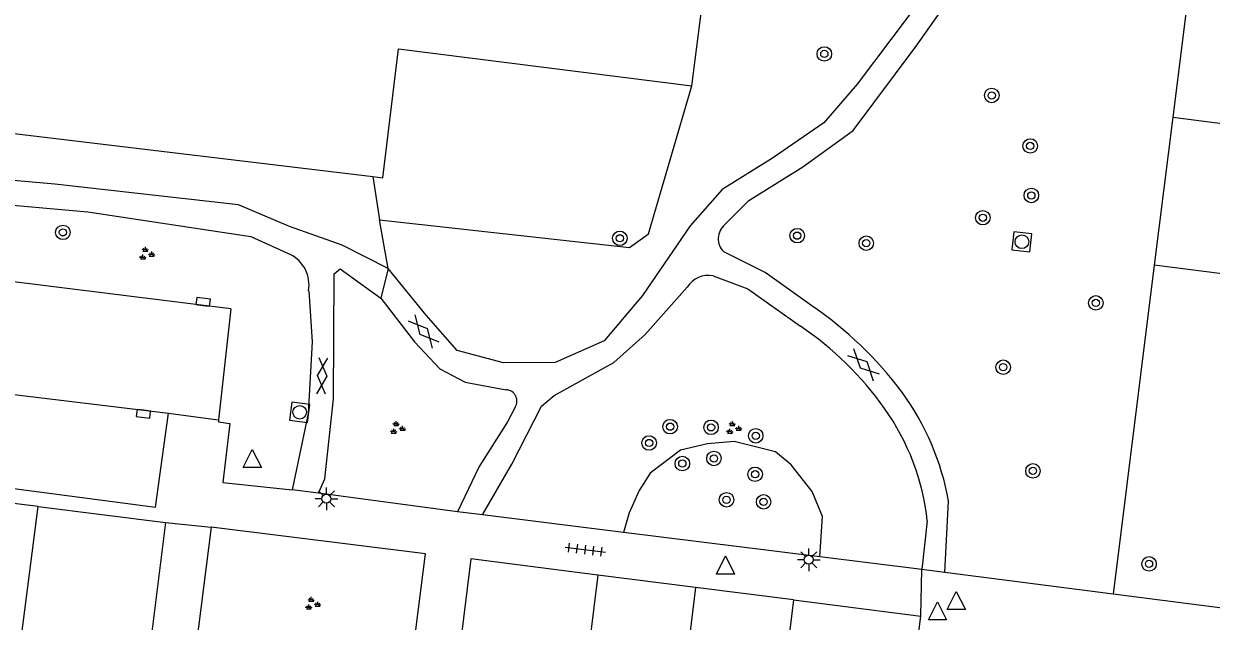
# Model space of a CAD drawing. Extents: x 131000 to 133014, y 396499 to 399001.
# Drawn here: x 131414.8 to 131480.2, y 396916.1 to 396949 of the extents above; entities that cross this region are included whole.
import ezdxf

# ---------------------------------------------------------------- set-up
doc = ezdxf.new("R2010")
doc.units = 0
for name, color, linetype in [('gg-afsc-erfafscheiding', 7, 'Continuous'), ('gg-afsc-hekwerk', 7, 'Continuous'), ('gg-afsc-muur', 7, 'Continuous'), ('gg-bbg-hoofdgebouw', 7, 'Continuous'), ('gg-bbg-tussenscheiding', 7, 'Continuous'), ('gg-knt-verharding', 7, 'Continuous'), ('gg-knt-verharding nz', 7, 'Continuous'), ('gt-grn-groengrens', 7, 'Continuous'), ('gt-grn-weggrens', 7, 'Continuous'), ('gt-symb-boom', 7, 'Continuous'), ('gt-symb-gesloten verharding', 7, 'Continuous'), ('gt-symb-groenvak', 7, 'Continuous'), ('gt-symb-kolk', 7, 'Continuous'), ('gt-symb-lichtmast', 7, 'Continuous'), ('gt-symb-rioolschacht', 7, 'Continuous'), ('gt-symb-tegel verharding', 7, 'Continuous'), ('gt-symb-waterafsluiter', 7, 'Continuous')]:
    doc.layers.add(name, color=color, linetype=linetype)

# ---------------------------------------------------------------- blocks, each defined once
blk = doc.blocks.new('gt0-BOOM')
at = {"layer": 'gt-symb-boom'}
for radius in [0.4, 0.2]:
    blk.add_circle((0, 0), radius, dxfattribs=at)
blk = doc.blocks.new('gt0-GESVH1')
at = {"layer": 'gt-symb-gesloten verharding'}
for p, q in [((-0.992, -0.261), (0.008, 0.239)), ((0.008, -0.261), (-0.992, 0.239)), ((0.008, 0.239), (1.008, -0.261)), ((1.008, 0.239), (0.008, -0.261))]:
    blk.add_line(p, q, dxfattribs=at)
blk = doc.blocks.new('gt0-RS')
at = {"layer": 'gt-symb-rioolschacht'}
blk.add_lwpolyline([(-0.5, -0.5), (0.5, -0.5), (0.5, 0.5), (-0.5, 0.5)], close=True, dxfattribs=at)
blk.add_circle((0, 0), 0.375, dxfattribs=at)
blk = doc.blocks.new('gt0-WAFSL')
at = {"layer": 'gt-symb-waterafsluiter'}
for p, q in [((-0.5, -0.333), (0, 0.667)), ((0, 0.667), (0.5, -0.333)), ((0.5, -0.333), (-0.5, -0.333))]:
    blk.add_line(p, q, dxfattribs=at)
blk = doc.blocks.new('gt0-LMAST')
at = {"layer": 'gt-symb-lichtmast'}
for p, q in [((-0.182, 0.173), (-0.447, 0.438)), ((-0.005, 0.246), (-0.005, 0.621)), ((0.172, 0.173), (0.437, 0.438)), ((-0.255, -0.004), (-0.63, -0.004)), ((-0.182, -0.181), (-0.447, -0.446)), ((-0.005, -0.254), (-0.005, -0.629)), ((0.437, -0.446), (0.172, -0.181)), ((0.245, -0.004), (0.62, -0.004))]:
    blk.add_line(p, q, dxfattribs=at)
blk.add_circle((-0.005, -0.004), 0.25, dxfattribs=at)
blk = doc.blocks.new('gt0-GRVAK')
at = {"layer": 'gt-symb-groenvak'}
for p, q in [((-0.11, 0.189), (-0.228, 0.24)), ((-0.182, 0.153), (0.088, 0.153)), ((-0.091, 0.211), (-0.156, 0.322)), ((-0.047, 0.214), (-0.047, 0.393)), ((-0.004, 0.211), (0.061, 0.322)), ((0.015, 0.189), (0.133, 0.24)), ((0.262, -0.052), (0.197, 0.059)), ((0.305, -0.049), (0.305, 0.13)), ((0.349, -0.052), (0.414, 0.059)), ((-0.245, -0.228), (-0.363, -0.177)), ((-0.318, -0.264), (-0.047, -0.264)), ((-0.226, -0.206), (-0.291, -0.095)), ((-0.183, -0.203), (-0.183, -0.024)), ((-0.139, -0.206), (-0.074, -0.095)), ((-0.12, -0.228), (-0.002, -0.177)), ((0.243, -0.074), (0.125, -0.023)), ((0.17, -0.11), (0.441, -0.11)), ((0.368, -0.074), (0.486, -0.023))]:
    blk.add_line(p, q, dxfattribs=at)
blk = doc.blocks.new('gt0-TEG1')
at = {"layer": 'gt-symb-tegel verharding'}
for p, q in [((-1.125, 0), (1.125, 0)), ((-0.9, -0.25), (-0.9, 0.25)), ((-0.45, -0.25), (-0.45, 0.25)), ((0, -0.25), (0, 0.25)), ((0.45, -0.25), (0.45, 0.25)), ((0.9, -0.25), (0.9, 0.25))]:
    blk.add_line(p, q, dxfattribs=at)
blk = doc.blocks.new('gt0-KOLK')
at = {"layer": 'gt-symb-kolk'}
blk.add_lwpolyline([(0, 0), (0.375, 0), (0.375, 0.4), (-0.375, 0.4), (-0.375, 0), (0, 0)], dxfattribs=at)

msp = doc.modelspace()

# ---------------------------------------------------------------- linework, layer by layer
at = {"layer": 'gg-afsc-erfafscheiding'}
for p, q in [((131422.58, 396921.52), (131421.686, 396914.311)), ((131439.41, 396919.51), (131438.516, 396912.276)), ((131461.57, 396895.579), (131464.2, 396916.35))]:
    msp.add_line(p, q, dxfattribs=at)
at = {"layer": 'gg-afsc-hekwerk'}
for p, q in [((131481.516, 396971.242), (131478.089, 396943.856)), ((131478.089, 396943.856), (131477.068, 396935.702)), ((131477.068, 396935.702), (131474.798, 396917.564)), ((131484.22, 396916.35), (131474.798, 396917.564))]:
    msp.add_line(p, q, dxfattribs=at)
at = {"layer": 'gg-afsc-muur'}
for p, q in [((131415.57, 396922.39), (131422.58, 396921.52)), ((131446.4, 396918.61), (131439.41, 396919.51)), ((131457.19, 396917.25), (131464.2, 396916.35))]:
    msp.add_line(p, q, dxfattribs=at)
at = {"layer": 'gg-bbg-hoofdgebouw'}
for p, q in [((131451.59, 396945.58), (131453.778, 396962.856)), ((131411.945, 396943.227), (131434.011, 396940.586)), ((131415.57, 396922.39), (131410.02, 396923.079)), ((131451.794, 396917.93), (131446.4, 396918.61)), ((131457.19, 396917.25), (131451.794, 396917.93))]:
    msp.add_line(p, q, dxfattribs=at)
for points in [[(131434.011, 396940.586), (131434.56, 396940.52), (131435.42, 396947.62), (131451.59, 396945.58)], [(131413.85, 396910.25), (131419.61, 396909.58), (131419.99, 396912.88), (131414.43, 396913.55), (131415.57, 396922.39)], [(131446.4, 396918.61), (131445.31, 396909.71), (131439.77, 396910.45), (131439.39, 396907.12), (131445.15, 396906.45)], [(131457.19, 396917.25), (131456.11, 396908.38), (131461.63, 396907.7), (131461.23, 396904.36)]]:
    msp.add_lwpolyline(points, dxfattribs=at)
at = {"layer": 'gg-bbg-tussenscheiding'}
msp.add_line((131451.794, 396917.93), (131450.304, 396905.859), dxfattribs=at)
at = {"layer": 'gg-knt-verharding'}
for p, q in [((131478.089, 396943.856), (131487.512, 396942.654)), ((131426.19, 396933.29), (131405.272, 396935.88)), ((131486.492, 396934.502), (131477.068, 396935.702)), ((131426.19, 396933.29), (131425.507, 396927.171)), ((131422.031, 396922.362), (131422.755, 396927.538)), ((131422.755, 396927.538), (131425.204, 396927.211)), ((131425.204, 396927.211), (131425.507, 396927.171)), ((131431.02, 396923.13), (131429.56, 396923.31)), ((131438.67, 396922.11), (131431.02, 396923.13)), ((131465.52, 396918.76), (131465.73, 396922.69)), ((131440.049, 396921.931), (131438.67, 396922.11)), ((131447.823, 396920.964), (131440.049, 396921.931)), ((131464.56, 396921.6), (131464.26, 396918.92)), ((131425.1, 396921.25), (131424.18, 396914.02)), ((131458.636, 396919.619), (131447.823, 396920.964)), ((131464.26, 396918.92), (131458.636, 396919.619)), ((131465.52, 396918.76), (131464.26, 396918.92)), ((131474.798, 396917.564), (131465.52, 396918.76))]:
    msp.add_line(p, q, dxfattribs=at)
for points in [[(131453.4, 396937.94), (131454.73, 396939.27), (131457.71, 396941.13), (131460.48, 396943.13), (131463.95, 396947.77), (131465.67, 396950.21), (131466.33, 396951.89), (131466.69, 396956.11), (131466.36, 396958.97), (131465.19, 396962.49), (131464.21, 396964.65), (131461.87, 396966.91), (131458.12, 396969.28), (131451.479, 396971.373)], [(131456.82, 396968.45), (131461, 396966.01), (131463.02, 396964.12), (131464.81, 396960.97), (131465.45, 396957.68), (131465.61, 396954.58), (131465.09, 396952.19), (131464.41, 396950.63), (131460.69, 396945.68), (131458.86, 396943.55), (131456.03, 396941.6), (131453.25, 396939.87), (131451.5, 396937.86), (131448.87, 396934.03), (131446.76, 396931.53), (131444.05, 396930.33), (131441.21, 396930.32), (131438.65, 396931), (131436.95, 396932.94), (131434.85, 396935.52)], [(131434.85, 396935.52), (131432.32, 396936.8), (131429.42, 396937.84), (131426.61, 396939.02), (131416.488, 396940.17), (131411.056, 396940.651)], [(131405.272, 396935.88), (131405.693, 396937.924), (131406.529, 396938.865), (131408.295, 396939.153), (131411.669, 396939.237), (131418.309, 396938.638), (131427.28, 396937.29), (131429.46, 396936.29)], [(131458.19, 396933.46), (131455.62, 396935.29), (131453.34, 396936.43)], [(131431.02, 396923.13), (131431.36, 396923.93), (131431.84, 396928.33), (131431.87, 396935.23), (131432.21, 396935.49), (131434.44, 396933.88)], [(131452.76, 396935.12), (131454.67, 396934.39), (131457.57, 396932.34)], [(131440.049, 396921.931), (131441.66, 396924.73), (131443.3, 396927.92), (131443.99, 396928.52), (131447.28, 396930.33), (131449.01, 396931.88), (131451.32, 396934.48)], [(131430.47, 396934.29), (131430.67, 396931.48), (131430.44, 396927.53), (131429.56, 396923.31)], [(131434.44, 396933.88), (131436.3, 396931.47), (131437.69, 396929.98), (131439.1, 396929.25), (131441.36, 396928.83)], [(131398.589, 396930.485), (131398.034, 396925.522), (131422.031, 396922.362)], [(131441.84, 396927.87), (131441.43, 396927.07), (131439.86, 396924.6), (131438.67, 396922.11)], [(131425.507, 396927.171), (131425.5, 396927.064), (131426.129, 396926.967), (131425.741, 396923.726), (131429.56, 396923.31)], [(131435.99, 396912.57), (131436.91, 396919.79), (131425.1, 396921.25)]]:
    msp.add_lwpolyline(points, dxfattribs=at)
for centre, radius, start, end in [((131454.066, 396937.157), 1.027, 130.379, 225.07008), ((131428.578, 396934.59), 1.915, 350.99766, 62.58989), ((131452.522, 396933.715), 1.425, 80.38795, 147.53703), ((131446.308, 396916.053), 21.076, 36.90984, 55.68335), ((131447.59, 396917.499), 17.885, 35.16788, 56.08034), ((131441.329, 396928.214), 0.617, 326.05218, 87.07793), ((131451.529, 396920.186), 14.42, 9.99946, 36.23681), ((131451.421, 396920.165), 13.217, 6.232, 35.28465)]:
    msp.add_arc(centre, radius, start, end, dxfattribs=at)
at = {"layer": 'gg-knt-verharding nz'}
msp.add_line((131398.589, 396930.485), (131422.755, 396927.538), dxfattribs=at)
at = {"layer": 'gt-grn-groengrens'}
for p in [(131434.011, 396940.586), (131434.85, 396935.52)]:
    msp.add_line(p, (131434.368, 396938.203), dxfattribs=at)
for points in [[(131434.368, 396938.203), (131448.142, 396936.682), (131449.196, 396937.426), (131451.59, 396945.58)], [(131458.636, 396919.619), (131458.776, 396921.85), (131458.218, 396923.229), (131457.052, 396924.702), (131456.19, 396925.415), (131453.909, 396925.985), (131452.439, 396925.843), (131450.968, 396925.51), (131449.295, 396924.227), (131448.687, 396923.276), (131448.129, 396922.04), (131447.823, 396920.964)]]:
    msp.add_lwpolyline(points, dxfattribs=at)
at = {"layer": 'gt-grn-weggrens'}
for p, q in [((131434.85, 396935.52), (131434.44, 396933.88)), ((131422.58, 396921.52), (131425.1, 396921.25)), ((131464.2, 396916.35), (131464.26, 396918.92))]:
    msp.add_line(p, q, dxfattribs=at)

# ---------------------------------------------------------------- block references
at = {"layer": 'gt-symb-boom'}
for p in [(131458.886, 396947.345), (131416.927, 396937.509), (131457.391, 396937.327), (131447.617, 396937.181), (131461.197, 396936.913), (131473.847, 396933.62), (131468.742, 396930.075), (131450.387, 396926.798), (131452.644, 396926.761), (131455.104, 396926.296), (131449.231, 396925.899), (131452.802, 396925.047), (131451.061, 396924.765), (131470.382, 396924.361), (131455.072, 396924.173), (131453.498, 396922.768), (131455.539, 396922.655), (131476.778, 396919.234)]:
    msp.add_blockref('gt0-BOOM', p, dxfattribs=at)
for p, rotation in [((131468.111, 396945.057), 82.8749836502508), ((131470.231, 396942.272), 82.8749836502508), ((131470.293, 396939.544), 82.8749836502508), ((131467.62, 396938.316), 82.87498365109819)]:
    msp.add_blockref('gt0-BOOM', p, dxfattribs=dict(at, rotation=rotation))
at = {"layer": 'gt-symb-gesloten verharding'}
for p, rotation in [((131436.812, 396932.053), -48.77095072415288), ((131431.225, 396929.603), -93.32607360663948), ((131461.047, 396930.221), -44.35170201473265)]:
    msp.add_blockref('gt0-GESVH1', p, dxfattribs=dict(at, rotation=rotation))
at = {"layer": 'gt-symb-groenvak'}
for p in [(131421.517, 396936.316), (131435.34, 396926.711), (131453.865, 396926.712), (131430.663, 396917.02)]:
    msp.add_blockref('gt0-GRVAK', p, dxfattribs=at)
at = {"layer": 'gt-symb-kolk'}
for p, rotation in [((131424.632, 396933.484), -7.068140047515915), ((131421.385, 396927.705), 173.10018207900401)]:
    msp.add_blockref('gt0-KOLK', p, dxfattribs=dict(at, rotation=rotation))
at = {"layer": 'gt-symb-lichtmast'}
for p in [(131431.453, 396922.827), (131458.032, 396919.468)]:
    msp.add_blockref('gt0-LMAST', p, dxfattribs=at)
at = {"layer": 'gt-symb-rioolschacht'}
for p, rotation in [((131469.771, 396936.989), 82.87498365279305), ((131429.977, 396927.591), 82.87498365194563)]:
    msp.add_blockref('gt0-RS', p, dxfattribs=dict(at, rotation=rotation))
at = {"layer": 'gt-symb-tegel verharding', "rotation": -7.125016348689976}
msp.add_blockref('gt0-TEG1', (131445.713, 396920.014), dxfattribs=at)
at = {"layer": 'gt-symb-waterafsluiter'}
for p in [(131427.365, 396924.876), (131453.437, 396919.009), (131466.157, 396917.045), (131465.127, 396916.477)]:
    msp.add_blockref('gt0-WAFSL', p, dxfattribs=at)

doc.saveas('drawing.dxf')
